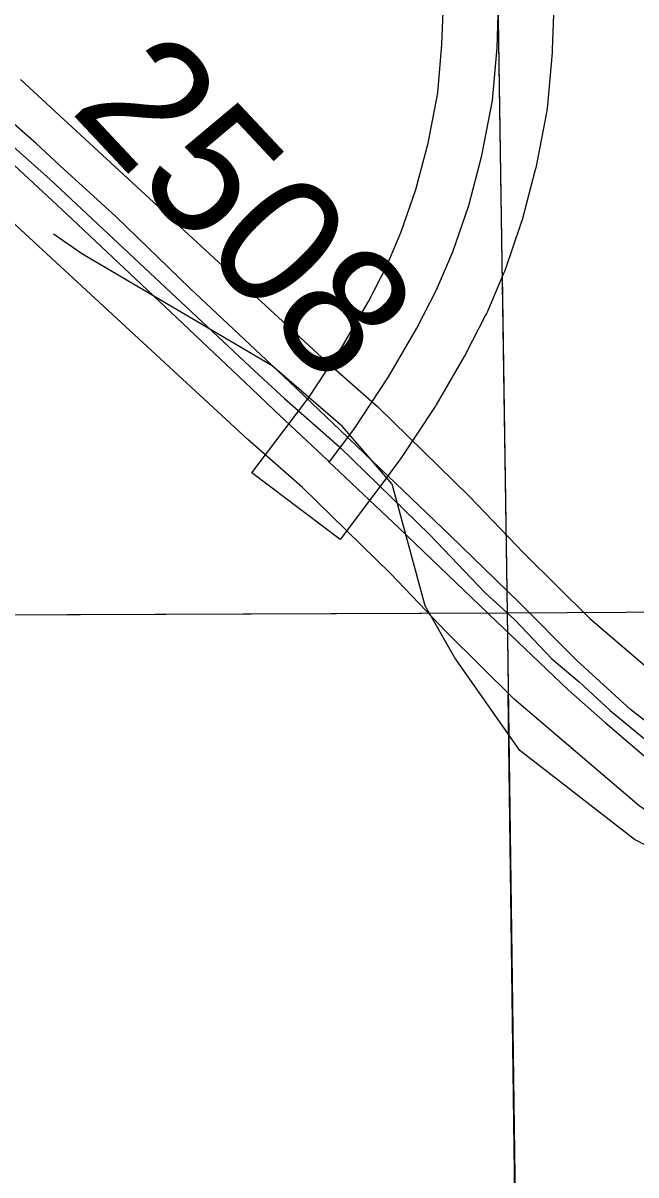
# Model space of a CAD drawing. Extents: x 23.6 to 68.7, y -63 to -29.
# Drawn here: x 38.418 to 38.752, y -44.982 to -44.357 of the extents above; entities that cross this region are included whole.
import ezdxf

# ---------------------------------------------------------------- set-up
doc = ezdxf.new("R2010")
doc.units = 0
for name, color, linetype in [('tdCoDivCarto', 7, 'Continuous'), ('tdCoHydroRiver', 7, 'Continuous'), ('tdCoPriCL', 7, 'Continuous'), ('tdCoPriDiv', 7, 'Continuous'), ('tdCoPrimary', 7, 'Continuous'), ('tdCoSecRdNmbr', 7, 'Continuous'), ('tdCoSecRteBand', 7, 'Continuous'), ('tdCoSecRteCL', 7, 'Continuous'), ('tdCoSectLine', 7, 'Continuous'), ('tdCoSectLinePart', 7, 'Continuous'), ('tdCoSurfGravel', 7, 'Continuous'), ('tdCoTwpBndry', 7, 'Continuous'), ('tdCoTwpBndryShd', 7, 'Continuous')]:
    doc.layers.add(name, color=color, linetype=linetype)

msp = doc.modelspace()

# ---------------------------------------------------------------- linework, layer by layer
at = {"layer": 'tdCoDivCarto'}
for p, q in [((38.42543, -44.42206), (38.41207, -44.41032)), ((38.43847, -44.43415), (38.42543, -44.42206)), ((38.406, -44.42674), (38.442, -44.46027)), ((38.46881, -44.46177), (38.43847, -44.43415)), ((38.442, -44.46027), (38.50168, -44.5165)), ((38.50925, -44.50073), (38.46881, -44.46177)), ((38.55059, -44.53961), (38.50925, -44.50073)), ((38.50168, -44.5165), (38.53905, -44.55185)), ((38.56647, -44.55454), (38.55059, -44.53961)), ((38.56647, -44.55454), (38.55059, -44.53961)), ((38.53905, -44.55185), (38.54262, -44.55522)), ((38.54262, -44.55522), (38.5549, -44.56682)), ((38.5672, -44.55523), (38.56647, -44.55454)), ((38.59487, -44.58167), (38.5672, -44.55523)), ((38.5549, -44.56682), (38.58397, -44.59428)), ((38.5549, -44.56682), (38.58397, -44.59428)), ((38.59543, -44.58221), (38.59487, -44.58167)), ((38.65056, -44.63489), (38.59543, -44.58221)), ((38.58397, -44.59428), (38.58481, -44.59507)), ((38.58481, -44.59507), (38.58712, -44.59726)), ((38.58712, -44.59726), (38.62276, -44.63093)), ((38.62276, -44.63093), (38.67554, -44.68148)), ((38.68779, -44.67114), (38.65056, -44.63489)), ((38.71936, -44.70295), (38.68779, -44.67114)), ((38.67554, -44.68148), (38.71475, -44.71872)), ((38.74846, -44.72958), (38.71936, -44.70295)), ((38.71475, -44.71872), (38.73472, -44.73647)), ((38.77697, -44.75153), (38.74846, -44.72958)), ((38.73472, -44.73647), (38.76358, -44.76113))]:
    msp.add_line(p, q, dxfattribs=at)
for points in [[(38.55059, -44.53961), (38.50925, -44.50073), (38.46881, -44.46177), (38.43847, -44.43415), (38.42543, -44.42206), (38.41207, -44.41032), (38.3984, -44.39894), (38.38443, -44.38793), (38.37017, -44.3773), (38.35563, -44.36706), (38.34082, -44.35721), (38.30333, -44.33526), (38.22861, -44.29555), (38.15882, -44.25733), (37.99434, -44.17225), (37.93817, -44.14226), (37.91444, -44.12959), (37.80692, -44.07336), (37.70743, -44.0215), (37.67296, -44.00325), (37.66282, -43.99788)], [(38.55059, -44.53961), (38.50925, -44.50073), (38.46881, -44.46177), (38.43847, -44.43415), (38.42543, -44.42206), (38.41207, -44.41032), (38.3984, -44.39894), (38.38443, -44.38793), (38.37017, -44.3773), (38.35563, -44.36706), (38.34082, -44.35721), (38.30333, -44.33526), (38.22861, -44.29555), (38.15882, -44.25733), (37.99434, -44.17225), (37.93817, -44.14226), (37.91444, -44.12959), (37.80692, -44.07336), (37.70743, -44.0215), (37.67296, -44.00325), (37.66282, -43.99788)], [(38.55059, -44.53961), (38.50925, -44.50073), (38.46881, -44.46177), (38.43847, -44.43415), (38.42543, -44.42206), (38.41207, -44.41032), (38.3984, -44.39894), (38.38443, -44.38793), (38.37017, -44.3773), (38.35563, -44.36706), (38.34082, -44.35721), (38.30333, -44.33526), (38.22861, -44.29555), (38.15882, -44.25733), (37.99434, -44.17225), (37.93817, -44.14226), (37.91444, -44.12959), (37.80692, -44.07336), (37.70743, -44.0215), (37.67296, -44.00325), (37.66282, -43.99788)], [(37.65471, -44.01316), (37.66862, -44.02055), (37.70391, -44.03932), (37.76679, -44.07162), (37.86469, -44.12341), (37.91451, -44.14955), (37.92785, -44.15652), (37.9584, -44.17248), (38.02992, -44.21021), (38.08442, -44.23882), (38.17172, -44.28469), (38.20427, -44.30195), (38.25359, -44.3276), (38.30094, -44.35325), (38.34188, -44.37865), (38.37221, -44.39986), (38.406, -44.42674), (38.442, -44.46027), (38.50168, -44.5165), (38.53905, -44.55185)], [(37.65471, -44.01316), (37.66862, -44.02055), (37.70391, -44.03932), (37.76679, -44.07162), (37.86469, -44.12341), (37.91451, -44.14955), (37.92785, -44.15652), (37.9584, -44.17248), (38.02992, -44.21021), (38.08442, -44.23882), (38.17172, -44.28469), (38.20427, -44.30195), (38.25359, -44.3276), (38.30094, -44.35325), (38.34188, -44.37865), (38.37221, -44.39986), (38.406, -44.42674), (38.442, -44.46027), (38.50168, -44.5165), (38.53905, -44.55185)], [(37.65471, -44.01316), (37.66862, -44.02055), (37.70391, -44.03932), (37.76679, -44.07162), (37.86469, -44.12341), (37.91451, -44.14955), (37.92785, -44.15652), (37.9584, -44.17248), (38.02992, -44.21021), (38.08442, -44.23882), (38.17172, -44.28469), (38.20427, -44.30195), (38.25359, -44.3276), (38.30094, -44.35325), (38.34188, -44.37865), (38.37221, -44.39986), (38.406, -44.42674), (38.442, -44.46027), (38.50168, -44.5165), (38.53905, -44.55185)], [(38.56647, -44.55454), (38.55059, -44.53961)], [(38.56647, -44.55454), (38.55059, -44.53961)], [(38.53905, -44.55185), (38.54262, -44.55522), (38.5549, -44.56682)], [(38.53905, -44.55185), (38.54262, -44.55522), (38.5549, -44.56682)], [(38.53905, -44.55185), (38.54262, -44.55522), (38.5549, -44.56682)], [(38.59543, -44.58221), (38.59487, -44.58167), (38.5672, -44.55523), (38.56647, -44.55454)], [(38.59543, -44.58221), (38.59487, -44.58167), (38.5672, -44.55523), (38.56647, -44.55454)], [(38.59543, -44.58221), (38.59487, -44.58167), (38.5672, -44.55523), (38.56647, -44.55454)], [(38.5549, -44.56682), (38.58397, -44.59428)], [(38.5549, -44.56682), (38.58397, -44.59428)], [(38.77697, -44.75153), (38.74846, -44.72958), (38.71936, -44.70295), (38.68779, -44.67114), (38.65056, -44.63489), (38.59543, -44.58221)], [(38.77697, -44.75153), (38.74846, -44.72958), (38.71936, -44.70295), (38.68779, -44.67114), (38.65056, -44.63489), (38.59543, -44.58221)], [(38.77697, -44.75153), (38.74846, -44.72958), (38.71936, -44.70295), (38.68779, -44.67114), (38.65056, -44.63489), (38.59543, -44.58221)], [(38.58397, -44.59428), (38.58481, -44.59507), (38.58712, -44.59726), (38.62276, -44.63093), (38.67554, -44.68148), (38.71475, -44.71872), (38.73472, -44.73647), (38.76358, -44.76113), (38.76743, -44.76404)], [(38.58397, -44.59428), (38.58481, -44.59507), (38.58712, -44.59726), (38.62276, -44.63093), (38.67554, -44.68148), (38.71475, -44.71872), (38.73472, -44.73647), (38.76358, -44.76113), (38.76743, -44.76404)], [(38.58397, -44.59428), (38.58481, -44.59507), (38.58712, -44.59726), (38.62276, -44.63093), (38.67554, -44.68148), (38.71475, -44.71872), (38.73472, -44.73647), (38.76358, -44.76113), (38.76743, -44.76404)]]:
    msp.add_lwpolyline(points, dxfattribs=at)
at = {"layer": 'tdCoHydroRiver'}
msp.add_lwpolyline([(38.97803, -44.86463), (38.94791, -44.86487), (38.87013, -44.85287), (38.81445, -44.8328), (38.75072, -44.80016), (38.6884, -44.75174), (38.65298, -44.70151), (38.63697, -44.67323), (38.61908, -44.60707), (38.59199, -44.57572), (38.55385, -44.54288), (38.45075, -44.48215), (38.43488, -44.47123)], dxfattribs=at)
at = {"layer": 'tdCoPriCL'}
msp.add_lwpolyline([(38.39792, -44.41053), (38.43307, -44.44156), (38.54439, -44.5458), (38.56047, -44.56052), (38.59056, -44.58691), (38.63955, -44.6347), (38.66956, -44.66611), (38.68564, -44.68083), (38.70586, -44.70197), (38.72061, -44.71446), (38.73756, -44.73002), (38.77156, -44.75806), (38.79132, -44.77231), (38.82762, -44.7953), (38.85106, -44.81185), (39.05572, -44.95027), (39.25701, -45.08458)], dxfattribs=at)
at = {"layer": 'tdCoPriDiv'}
for points in [[(38.41692, -44.38724), (38.58053, -44.53816), (38.61098, -44.56487), (38.66092, -44.61358), (38.69059, -44.64465), (38.72649, -44.68009), (38.78994, -44.73429), (38.80891, -44.74797), (38.80741, -44.74696), (38.84435, -44.77035), (39.07249, -44.92536), (39.66932, -45.32415)], [(41.39022, -46.53272), (41.16304, -46.35419), (41.09578, -46.30802), (40.96616, -46.22443), (40.75758, -46.08288), (40.71686, -46.05811), (40.64582, -46.01721), (40.4026, -45.88556), (40.33927, -45.84598), (40.15135, -45.72011), (40.07587, -45.67205), (40.02112, -45.63558), (39.94939, -45.58467), (39.79557, -45.48208), (39.63565, -45.37381), (39.03903, -44.97516), (38.81097, -44.82023), (38.75327, -44.78181), (38.6853, -44.72384), (38.6486, -44.68756), (38.61826, -44.65579), (38.57022, -44.60893), (38.54049, -44.58285), (38.379, -44.4338)]]:
    msp.add_lwpolyline(points, dxfattribs=at)
at = {"layer": 'tdCoPrimary'}
for p, q in [((38.56647, -44.55454), (38.55059, -44.53961)), ((38.56647, -44.55454), (38.55059, -44.53961)), ((38.5549, -44.56682), (38.58397, -44.59428)), ((38.5549, -44.56682), (38.58397, -44.59428))]:
    msp.add_line(p, q, dxfattribs=at)
for points in [[(38.55059, -44.53961), (38.50925, -44.50073), (38.46881, -44.46177), (38.43847, -44.43415), (38.42543, -44.42206), (38.41207, -44.41032), (38.3984, -44.39894), (38.38443, -44.38793), (38.37017, -44.3773), (38.35563, -44.36706), (38.34082, -44.35721), (38.30333, -44.33526), (38.22861, -44.29555), (38.15882, -44.25733), (37.99434, -44.17225), (37.93817, -44.14226), (37.91444, -44.12959), (37.80692, -44.07336), (37.70743, -44.0215), (37.67296, -44.00325), (37.66282, -43.99788)], [(38.55059, -44.53961), (38.50925, -44.50073), (38.46881, -44.46177), (38.43847, -44.43415), (38.42543, -44.42206), (38.41207, -44.41032), (38.3984, -44.39894), (38.38443, -44.38793), (38.37017, -44.3773), (38.35563, -44.36706), (38.34082, -44.35721), (38.30333, -44.33526), (38.22861, -44.29555), (38.15882, -44.25733), (37.99434, -44.17225), (37.93817, -44.14226), (37.91444, -44.12959), (37.80692, -44.07336), (37.70743, -44.0215), (37.67296, -44.00325), (37.66282, -43.99788)], [(37.65471, -44.01316), (37.66862, -44.02055), (37.70391, -44.03932), (37.76679, -44.07162), (37.86469, -44.12341), (37.91451, -44.14955), (37.92785, -44.15652), (37.9584, -44.17248), (38.02992, -44.21021), (38.08442, -44.23882), (38.17172, -44.28469), (38.20427, -44.30195), (38.25359, -44.3276), (38.30094, -44.35325), (38.34188, -44.37865), (38.37221, -44.39986), (38.406, -44.42674), (38.442, -44.46027), (38.50168, -44.5165), (38.53905, -44.55185)], [(37.65471, -44.01316), (37.66862, -44.02055), (37.70391, -44.03932), (37.76679, -44.07162), (37.86469, -44.12341), (37.91451, -44.14955), (37.92785, -44.15652), (37.9584, -44.17248), (38.02992, -44.21021), (38.08442, -44.23882), (38.17172, -44.28469), (38.20427, -44.30195), (38.25359, -44.3276), (38.30094, -44.35325), (38.34188, -44.37865), (38.37221, -44.39986), (38.406, -44.42674), (38.442, -44.46027), (38.50168, -44.5165), (38.53905, -44.55185)], [(38.77697, -44.75153), (38.74846, -44.72958), (38.71936, -44.70295), (38.68779, -44.67114), (38.65056, -44.63489), (38.59543, -44.58221), (38.59487, -44.58167), (38.5672, -44.55523), (38.56647, -44.55454), (38.55059, -44.53961), (38.50925, -44.50073), (38.46881, -44.46177), (38.43847, -44.43415), (38.42543, -44.42206), (38.41207, -44.41032)], [(38.406, -44.42674), (38.442, -44.46027), (38.50168, -44.5165), (38.53905, -44.55185), (38.54262, -44.55522), (38.5549, -44.56682), (38.58397, -44.59428), (38.58481, -44.59507), (38.58712, -44.59726), (38.62276, -44.63093), (38.67554, -44.68148), (38.71475, -44.71872), (38.73472, -44.73647), (38.76358, -44.76113), (38.76743, -44.76404), (38.78686, -44.77872), (38.81092, -44.79689), (38.82191, -44.80431), (38.85803, -44.8287), (38.90562, -44.86052), (38.94878, -44.89011), (38.98577, -44.91403), (39.03731, -44.9488), (39.09847, -44.98851)], [(38.53905, -44.55185), (38.54262, -44.55522), (38.5549, -44.56682)], [(38.53905, -44.55185), (38.54262, -44.55522), (38.5549, -44.56682)], [(38.59543, -44.58221), (38.59487, -44.58167), (38.5672, -44.55523), (38.56647, -44.55454)], [(38.59543, -44.58221), (38.59487, -44.58167), (38.5672, -44.55523), (38.56647, -44.55454)], [(38.77697, -44.75153), (38.74846, -44.72958), (38.71936, -44.70295), (38.68779, -44.67114), (38.65056, -44.63489), (38.59543, -44.58221)], [(38.77697, -44.75153), (38.74846, -44.72958), (38.71936, -44.70295), (38.68779, -44.67114), (38.65056, -44.63489), (38.59543, -44.58221)], [(38.58397, -44.59428), (38.58481, -44.59507), (38.58712, -44.59726), (38.62276, -44.63093), (38.67554, -44.68148), (38.71475, -44.71872), (38.73472, -44.73647), (38.76358, -44.76113), (38.76743, -44.76404)], [(38.58397, -44.59428), (38.58481, -44.59507), (38.58712, -44.59726), (38.62276, -44.63093), (38.67554, -44.68148), (38.71475, -44.71872), (38.73472, -44.73647), (38.76358, -44.76113), (38.76743, -44.76404)]]:
    msp.add_lwpolyline(points, dxfattribs=at)
at = {"layer": 'tdCoSecRteBand'}
msp.add_lwpolyline([(38.70682, -44.34725), (38.70599, -44.37109), (38.70597, -44.37187), (38.7059, -44.37264), (38.70343, -44.4012), (38.7033, -44.40275), (38.70301, -44.40427), (38.69726, -44.43428), (38.69706, -44.4353), (38.69679, -44.43632), (38.6896, -44.46344), (38.68932, -44.46449), (38.68897, -44.46552), (38.68033, -44.49059), (38.67999, -44.4916), (38.67957, -44.49258), (38.67073, -44.51333), (38.67031, -44.51434), (38.6698, -44.51531), (38.65912, -44.53607), (38.65877, -44.53675), (38.65838, -44.53742), (38.64297, -44.56393), (38.64253, -44.56468), (38.64205, -44.5654), (38.62355, -44.59335), (38.62306, -44.5941), (38.62252, -44.59482), (38.61886, -44.59969), (38.61492, -44.60493), (38.60879, -44.61309), (38.59077, -44.63708), (38.5428, -44.60103), (38.56082, -44.57705), (38.56695, -44.56889), (38.57089, -44.56365), (38.57401, -44.55949), (38.59153, -44.53302), (38.60612, -44.50792), (38.61596, -44.48882), (38.62395, -44.47005), (38.63188, -44.44701), (38.63853, -44.42195), (38.64379, -44.3945), (38.64606, -44.36825), (38.64682, -44.34603)], dxfattribs=at)
at = {"layer": 'tdCoSecRteCL'}
msp.add_lwpolyline([(38.58481, -44.59507), (38.59094, -44.58691), (38.59487, -44.58167), (38.59854, -44.5768), (38.61703, -44.54885), (38.63245, -44.52234), (38.64313, -44.50158), (38.65197, -44.48083), (38.6606, -44.45575), (38.66779, -44.42863), (38.67355, -44.39862), (38.67601, -44.37006), (38.67683, -44.34622), (38.6756, -44.28929), (38.67457, -44.20216), (38.67446, -44.18149)], dxfattribs=at)
at = {"layer": 'tdCoSectLine'}
for points in [[(38.66621, -43.67708), (38.68154, -44.67704)], [(38.68154, -44.67704), (39.65236, -44.6716)], [(37.67768, -44.68082), (38.68154, -44.67704)], [(38.68154, -44.67704), (38.69483, -45.68023)]]:
    msp.add_lwpolyline(points, dxfattribs=at)
at = {"layer": 'tdCoSectLinePart'}
for points in [[(38.67873, -44.4937), (38.68154, -44.67704)], [(38.68154, -44.67704), (39.65236, -44.6716)], [(37.70766, -44.6807), (38.68154, -44.67704)], [(38.68154, -44.67704), (38.69443, -45.65027)]]:
    msp.add_lwpolyline(points, dxfattribs=at)
at = {"layer": 'tdCoSurfGravel'}
msp.add_line((38.58481, -44.59507), (38.59094, -44.58691), dxfattribs=at)
msp.add_lwpolyline([(38.59094, -44.58691), (38.59487, -44.58167), (38.59854, -44.5768), (38.61703, -44.54885), (38.63245, -44.52234), (38.64313, -44.50158), (38.65197, -44.48083), (38.6606, -44.45575), (38.66779, -44.42863), (38.67355, -44.39862), (38.67601, -44.37006), (38.67683, -44.34622), (38.6756, -44.28929), (38.67457, -44.20216), (38.67446, -44.18149), (38.67416, -44.12592), (38.67272, -44.0431), (38.67087, -43.9422)], dxfattribs=at)
at = {"layer": 'tdCoTwpBndry'}
msp.add_lwpolyline([(38.69443, -45.65024), (38.68213, -44.72113)], dxfattribs=at)
at = {"layer": 'tdCoTwpBndryShd'}
msp.add_lwpolyline([(38.62899, -40.68488), (38.63114, -41.6817), (38.66167, -42.68257), (38.66621, -43.67708), (38.68154, -44.67704), (38.69483, -45.68023), (38.71108, -46.64677), (38.7223, -47.6479), (38.73308, -48.65024), (38.76344, -49.65246), (38.77268, -50.65042), (38.78157, -51.65696), (38.78581, -52.6972), (38.80678, -53.6871), (38.81193, -54.68846), (38.82757, -55.69116), (38.83738, -56.6904), (38.86073, -57.68813)], dxfattribs=at)

# ---------------------------------------------------------------- texts
at = {"layer": 'tdCoSecRdNmbr'}
msp.add_text('2508', height=0.07, rotation=313.16546, dxfattribs=at).set_placement((38.44312, -44.40403))

doc.saveas('drawing.dxf')
